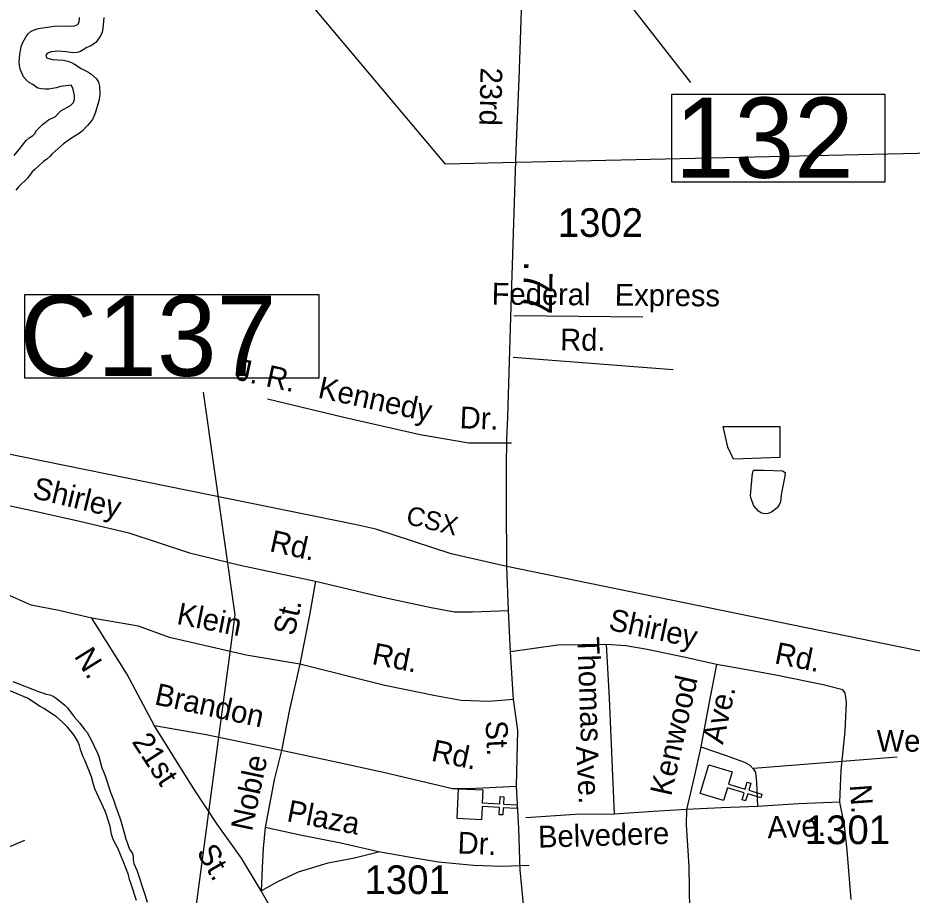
# Model space of a CAD drawing. Extents: x 2290055 to 2389491, y 66597 to 237875.
# Drawn here: x 2324203 to 2328104, y 181498 to 185325 of the extents above; entities that cross this region are included whole.
import ezdxf

# ---------------------------------------------------------------- set-up
doc = ezdxf.new("R2010")
doc.units = 0
for name, color, linetype in [('Exist Cultural Church CELL', 7, 'Continuous'), ('Exist Hydrographic Creek Double Shore', 7, 'Continuous'), ('Exist Hydrographic Pond Under 1500 Sq Ft', 7, 'Continuous'), ('Exist Railroad Mainline', 7, 'Continuous'), ('Exist Railroad Mainline Label', 7, 'Continuous'), ('Exist Road Non-System Type 51', 7, 'Continuous'), ('Exist Road Non-System Type 51 Label', 7, 'Continuous'), ('Exist Road Primary US Structure Standard Bridge Number Label', 7, 'Continuous'), ('Exist Road Secondary Mileage Hundredths English Label', 7, 'Continuous'), ('Exist Road Secondary Structure Culvert Number Label', 7, 'Continuous'), ('Exist Road Secondary Type 51 Attributed', 7, 'Continuous'), ('Exist Road Secondary Type 51 Label', 7, 'Continuous'), ('Exist Road Secondary Type 51 Number Label', 7, 'Continuous'), ('Exist Utilities Electrical Transmission Line', 7, 'Continuous')]:
    doc.layers.add(name, color=color, linetype=linetype)

msp = doc.modelspace()

# ---------------------------------------------------------------- linework, layer by layer
at = {"layer": 'Exist Cultural Church CELL'}
for points in [[(2327319.1, 182035.7), (2327303, 181981.1), (2327376, 181959.4), (2327385.1, 181990.1), (2327400.4, 181985.6), (2327391.3, 181954.9), (2327448.9, 181937.8), (2327444.4, 181922.4), (2327386.7, 181939.5), (2327377.6, 181908.8), (2327362.3, 181913.4), (2327371.4, 181944.1), (2327298.4, 181965.8), (2327281.9, 181910.5), (2327179.9, 181940.8), (2327217, 182066)], [(2326231.6, 181956.6), (2326229, 181899.7), (2326305, 181896), (2326306.6, 181928), (2326322.5, 181927.2), (2326321, 181895.2), (2326381, 181892.3), (2326380.3, 181876.3), (2326320.2, 181879.2), (2326318.6, 181847.3), (2326302.7, 181848), (2326304.2, 181880), (2326228.2, 181883.7), (2326225.3, 181826.1), (2326118.9, 181831.3), (2326125.3, 181961.8)]]:
    msp.add_lwpolyline(points, close=True, dxfattribs=at)
at = {"layer": 'Exist Hydrographic Creek Double Shore'}
for points in [[(2324579, 185326.5), (2324573.7, 185278.3), (2324570.5, 185262.4), (2324564.2, 185247.1), (2324545.5, 185219.6), (2324532.7, 185210), (2324519, 185202.2), (2324504.5, 185195.8), (2324476, 185178.8), (2324462, 185173.4), (2324445, 185172.6), (2324412.5, 185177.6), (2324380.5, 185180.6), (2324348, 185176.5), (2324330.5, 185169.5), (2324325, 185161.8), (2324328.2, 185151.5), (2324353, 185143.1), (2324403, 185140.3), (2324421.5, 185136.2), (2324437.2, 185130.4), (2324451, 185123.2), (2324479, 185104.1), (2324493.5, 185096.9), (2324509, 185090.4), (2324522, 185081.3), (2324546.5, 185059.6), (2324554.5, 185045), (2324559, 185027.6), (2324561, 184994.3), (2324559.5, 184979.2), (2324556.7, 184963.9), (2324541.7, 184913.7), (2324535.2, 184895.5), (2324529, 184881.8), (2324507, 184855.6), (2324484, 184831.3), (2324472, 184821.7), (2324429.2, 184794.8), (2324403, 184775.6), (2324353.7, 184731.8), (2324343.5, 184720.4), (2324330, 184708.5), (2324315.2, 184698), (2324278, 184662.9), (2324266.2, 184653.3), (2324245, 184626.2), (2324205.5, 184588.5), (2324194, 184573.4)], [(2324432.5, 185288.4), (2324450.5, 185290.2), (2324465.5, 185296.7), (2324470.2, 185306.3), (2324472.2, 185322.2), (2324472, 185326.8)], [(2324186.7, 184724.4), (2324208.2, 184750), (2324239.5, 184790.3), (2324253, 184801.8), (2324267.7, 184811.1), (2324277.5, 184820.3), (2324285.2, 184833.2), (2324310.5, 184859.2), (2324322.2, 184869.1), (2324337.2, 184879.8), (2324367, 184895.2), (2324378.7, 184907.7), (2324391.2, 184918.9), (2324432.7, 184943.5), (2324445.7, 184955.2), (2324450.7, 184968.7), (2324450, 184986), (2324447.7, 185000), (2324443.2, 185019.1), (2324435.7, 185031.8), (2324389, 185025.6), (2324370.7, 185020.4), (2324339, 185014.6), (2324323, 185013.5), (2324305.5, 185015.5), (2324290.2, 185018.5), (2324279.7, 185025), (2324268, 185035.1), (2324252, 185043.9), (2324239, 185054.2), (2324227.5, 185068.4), (2324213.7, 185101.7), (2324210, 185118.1), (2324209, 185133.7), (2324212.5, 185165.8), (2324218.5, 185200.1), (2324224.2, 185215.2), (2324239.5, 185243.8), (2324248, 185256), (2324262, 185267.5), (2324279, 185274.8), (2324294, 185279.4), (2324361.2, 185288.3), (2324413.7, 185290.8), (2324432.5, 185288.4)], [(2324181.2, 182429), (2324293.5, 182386), (2324326.5, 182375.1), (2324343, 182371.6), (2324357.5, 182365), (2324370.7, 182356.6), (2324408.7, 182326.9), (2324419.5, 182315.1), (2324440, 182287.1), (2324449.5, 182275.3), (2324473.7, 182247.9), (2324494, 182220.4), (2324505.7, 182207.3), (2324528.7, 182163.9), (2324535.5, 182148.1), (2324551, 182117.2), (2324556.2, 182102.7), (2324569.7, 182052.6), (2324583, 182022.8), (2324609.5, 181942.7), (2324623.2, 181905.9), (2324628, 181890.5), (2324639.5, 181859.8), (2324651, 181825.8), (2324666, 181774.8), (2324674.2, 181742.3), (2324679.5, 181726.6), (2324685.7, 181709.7)], [(2324533, 181980.2), (2324525.2, 182014.2), (2324496, 182086.6), (2324488.7, 182101.5), (2324477, 182133.5), (2324472, 182150.1), (2324463, 182171), (2324454.7, 182185.3), (2324443, 182203.3), (2324420.2, 182229.9), (2324396.2, 182254.2), (2324371.5, 182275.1), (2324359.5, 182284.2), (2324316.2, 182311.3), (2324300.7, 182320.2), (2324245.2, 182356.5), (2324165.2, 182391.1)], [(2324721.5, 181474.7), (2324697.2, 181545.4), (2324691, 181565.2), (2324685.7, 181585.5), (2324666, 181638.8), (2324639.7, 181702.3), (2324621.5, 181734.7), (2324616, 181749.2), (2324612, 181764.2), (2324606, 181797.7), (2324590, 181847.8), (2324584, 181863.3), (2324539.5, 181961.3), (2324533, 181980.2)], [(2324685.7, 181709.7), (2324692.5, 181694.8), (2324701.5, 181682.7), (2324707, 181668.3), (2324706.2, 181652.9), (2324709.5, 181636.2), (2324722.2, 181607), (2324757.5, 181500.1), (2324766.7, 181467)]]:
    msp.add_lwpolyline(points, dxfattribs=at)
at = {"layer": 'Exist Hydrographic Pond Under 1500 Sq Ft'}
msp.add_lwpolyline([(2327280, 183543), (2327527.2, 183543), (2327527.2, 183406.4), (2327325.5, 183399.9), (2327299.5, 183451.9)], close=True, dxfattribs=at)
msp.add_lwpolyline([(2327460.9, 183160.7), (2327446.4, 183164.7), (2327433.9, 183173.3), (2327423.1, 183184.8), (2327414.1, 183196.8), (2327402.4, 183226.5), (2327399.1, 183241.3), (2327405.4, 183306.1), (2327407.6, 183337.6), (2327412.1, 183351.5), (2327459.1, 183352.1), (2327538.4, 183349.1), (2327549.6, 183341.8), (2327548.9, 183326.3), (2327535.4, 183260.2), (2327532.4, 183244.6), (2327529.9, 183214), (2327523.6, 183200.2), (2327514.6, 183187.3), (2327490.4, 183168.4), (2327476.6, 183162.3), (2327460.9, 183160.7)], dxfattribs=at)
at = {"layer": 'Exist Railroad Mainline'}
for points in [[(2326336.6, 182931.8), (2326093.9, 182986.6), (2325764.5, 183094.8), (2325672.9, 183114.4), (2322960.2, 183666.6), (2322852.9, 183686.1), (2322750.4, 183694.2), (2322584.5, 183715.4)], [(2330675.3, 181951.3), (2330617.4, 181970.6), (2330477.1, 182025), (2330262, 182101.2), (2330257.4, 182102.4), (2328414.7, 182505.3), (2326336.6, 182931.8)]]:
    msp.add_lwpolyline(points, dxfattribs=at)
at = {"layer": 'Exist Road Non-System Type 51'}
for points in [[(2326929.9, 184019.7), (2326367.1, 184024.5)], [(2326364, 183845.4), (2327061.8, 183790.6)], [(2325292.3, 183662.9), (2325625.5, 183583.1), (2325958.6, 183507.9), (2326169.8, 183470.4), (2326357.2, 183470.4)], [(2324525.6, 182705.4), (2324382.1, 182739.8), (2324261.4, 182763.2), (2324169.5, 182803.6), (2324062.1, 182889.3), (2324011.3, 182963.4), (2323969.5, 183057.6), (2323969, 183119.6), (2323981.3, 183164), (2324004.2, 183191.2), (2324033.5, 183206.1), (2324101.6, 183210.8), (2324258.8, 183177.3), (2324466.7, 183131.4), (2324687.1, 183078.1), (2324952.4, 182991.2), (2325173.5, 182936.8), (2325502.3, 182867.3)], [(2325502.3, 182867.3), (2325475.5, 182719.1), (2325432.8, 182504.9)], [(2325502.3, 182867.3), (2325795.2, 182797.8), (2326005.9, 182752.7), (2326107.8, 182733), (2326186.5, 182733), (2326342.8, 182739.9)], [(2325432.8, 182504.9), (2325199, 182544.3), (2324864.4, 182621.9), (2324729.1, 182671.5), (2324525.6, 182705.4)], [(2324799.5, 182236.3), (2324679.2, 182463.7), (2324525.6, 182705.4)], [(2326769.1, 182590.5), (2326558.8, 182588.1), (2326352.1, 182559.3)], [(2327250.7, 182503.5), (2327115.2, 182533.9), (2326947.8, 182569.3), (2326855.2, 182585.7), (2326769.1, 182590.5)], [(2326769.1, 182590.5), (2326782.3, 182356.7), (2326804.2, 181851.5)], [(2325432.8, 182504.9), (2325388.8, 182308.1), (2325352.9, 182128.7)], [(2326364.8, 182350.9), (2326258.3, 182342.8), (2326136.7, 182346.3), (2326024.4, 182367.1), (2325803.3, 182412.3), (2325432.8, 182504.9)], [(2327250.7, 182503.5), (2327217.4, 182331.9), (2327182.9, 182144.4)], [(2327788.4, 181902.6), (2327795, 182042.6), (2327812.2, 182213.7), (2327817.1, 182339.9), (2327811.5, 182379.7), (2327801.2, 182393.1), (2327716.3, 182415.6), (2327516.4, 182456), (2327367.3, 182483.9), (2327250.7, 182503.5)], [(2325352.9, 182128.7), (2325025.3, 182197), (2324799.5, 182236.3)], [(2325264.8, 181516.5), (2325179.4, 181659.1), (2325072.8, 181806.8), (2324967.4, 181965.4), (2324799.5, 182236.3)], [(2325352.9, 182128.7), (2325321.8, 182000.8), (2325282.1, 181793.2)], [(2326378.7, 181971.2), (2326171.5, 181961.9), (2326098.5, 181961.9), (2325798.7, 182032.6), (2325584.5, 182078.9), (2325352.9, 182128.7)], [(2327182.9, 182144.4), (2327153.9, 182013.3), (2327119.5, 181871.8)], [(2327182.9, 182144.4), (2327288.3, 182108.9), (2327373.5, 182078.1), (2327396, 182064.9), (2327412.5, 182047.5), (2327421.3, 182032.1), (2327424.9, 181990.2), (2327429.1, 181884.1)], [(2327429.1, 181884.1), (2327273.2, 181877.9), (2327119.5, 181871.8)], [(2327788.4, 181902.6), (2327608.9, 181895.5), (2327429.1, 181884.1)], [(2327837.4, 181478.2), (2327820.7, 181691.8), (2327808.5, 181801.3), (2327788.4, 181902.6)], [(2326804.2, 181851.5), (2326636.3, 181848.8), (2326418.6, 181834.2)], [(2327119.5, 181871.8), (2326975.8, 181862.2), (2326804.2, 181851.5)], [(2327119.5, 181871.8), (2327118.2, 181803.8), (2327129.4, 181622.1), (2327132.9, 181434.2)], [(2325282.1, 181793.2), (2325273.5, 181702.9), (2325269, 181618.7), (2325264.8, 181516.5)], [(2325776.3, 181686.7), (2325612.7, 181724.2), (2325441.4, 181757.5), (2325282.1, 181793.2)], [(2323560, 180666.6), (2323542.5, 180802.1), (2323545, 180946.2), (2323550.3, 181110.5), (2323565.7, 181279.2), (2323577.5, 181385.7), (2323597.7, 181430.4), (2323636.4, 181466.1), (2323694.9, 181504.2), (2323793.2, 181550.1), (2323987.8, 181633.9), (2324233.7, 181737.9)], [(2325264.8, 181516.5), (2325337.4, 181557.4), (2325427.6, 181599), (2325556.4, 181638), (2325671.3, 181660.6), (2325776.3, 181686.7)], [(2326433.1, 181626.7), (2326315.1, 181622), (2326190.9, 181627.3), (2326038.4, 181641), (2325925.3, 181660.8), (2325776.3, 181686.7)], [(2325399.7, 181143.7), (2325342.7, 181323.6), (2325303.7, 181446.1), (2325264.8, 181516.5)]]:
    msp.add_lwpolyline(points, dxfattribs=at)
at = {"layer": 'Exist Road Non-System Type 51 Label'}
msp.add_lwpolyline([(2328038.9, 182100.1), (2327412.1, 182050)], dxfattribs=at)
at = {"layer": 'Exist Road Primary US Structure Standard Bridge Number Label'}
msp.add_lwpolyline([(2326564.5, 186692.8), (2326847.9, 185414.8), (2327136.9, 185042.5)], dxfattribs=at)
msp.add_lwpolyline([(2327055.9, 184991.9), (2327984.9, 184991.9), (2327984.9, 184607.8), (2327055.9, 184607.8)], close=True, dxfattribs=at)
at = {"layer": 'Exist Road Secondary Structure Culvert Number Label'}
msp.add_lwpolyline([(2324233.8, 184118.3), (2325516.6, 184118.3), (2325516.6, 183753.3), (2324233.8, 183753.3)], close=True, dxfattribs=at)
msp.add_lwpolyline([(2324948.6, 181206.1), (2325150.5, 182720.1), (2325012.9, 183692.7)], dxfattribs=at)
at = {"layer": 'Exist Road Secondary Type 51 Attributed'}
msp.add_lwpolyline([(2326434.8, 181351.2), (2326409.4, 181456.6), (2326393.7, 181607.7), (2326388, 181789.4), (2326378.7, 181971.2), (2326383.5, 182216.8), (2326364.8, 182350.9), (2326352.1, 182559.3), (2326342.8, 182739.9), (2326336.6, 182931.8), (2326334.3, 183214.7), (2326335, 183365), (2326336.6, 183486.3), (2326340.4, 183584.4), (2326354, 184019), (2326366.2, 184431.3), (2326376.9, 184746.5), (2326390.6, 185058.4), (2326401.2, 185401)], dxfattribs=at)
at = {"layer": 'Exist Utilities Electrical Transmission Line'}
msp.add_line((2328520.5, 184741.7), (2326380.1, 184694), dxfattribs=at)
msp.add_lwpolyline([(2326380.1, 184694), (2326068.9, 184687), (2325409.2, 185473.3)], dxfattribs=at)

# ---------------------------------------------------------------- texts
at = {"layer": 'Exist Railroad Mainline Label'}
msp.add_text('CSX', height=82.02, rotation=346.6164, dxfattribs=at).set_placement((2325892.3, 183117.9))
at = {"layer": 'Exist Road Non-System Type 51 Label'}
for s, rotation, p in [('Federal   Express', 359.5234, (2326270, 184074.3)), ('Rd.', 359.5234, (2326568.4, 183874.2)), ('J. R.   Kennedy', 347.6385, (2325149.3, 183747.6)), ('Dr.', 357.5781, (2326129, 183535.1)), ('Shirley', 346.4015, (2324262.4, 183231.5)), ('Rd.', 347.5131, (2325297.2, 182998.9)), ('Klein', 348.8434, (2324892.1, 182681.6)), ('St.', 77.5497, (2325408.8, 182625.6)), ('Shirley', 348.0717, (2326775.8, 182655.9)), ('Thomas', 271.987, (2326643.7, 182623)), ('N.', 301.9842, (2324446.3, 182540.2)), ('Rd.', 348.8261, (2325743.7, 182506.5)), ('Rd.', 348.5892, (2327499.8, 182509.5)), ('Kenwood', 77.2275, (2327052.5, 181926)), ('Brandon', 347.7085, (2324795.3, 182330.6)), ('Ave.', 77.2275, (2327278.5, 182152.5)), ('21st', 303.1115, (2324698.1, 182166.9)), ('Rd.', 348.3262, (2326002.4, 182084.5)), ('Ave.', 272.9032, (2326638, 182146.9)), ('Noble', 78.0872, (2325224.4, 181772.9)), ('N.', 273.9417, (2327831.6, 181977.7)), ('Plaza', 349.015, (2325372.3, 181821)), ('Ave.', 2.2673, (2327474.1, 181745.8)), ('Belvedere', 1.6589, (2326473.7, 181704.6)), ('Dr.', 357.5781, (2326119.9, 181679.6)), ('St.', 300.5051, (2324980.4, 181685.4))]:
    msp.add_text(s, height=95, rotation=rotation, dxfattribs=at).set_placement(p)
msp.add_text('Westminster', height=95, dxfattribs=at).set_placement((2327949.5, 182123.4))
at = {"layer": 'Exist Road Primary US Structure Standard Bridge Number Label'}
msp.add_text('132', height=350, dxfattribs=at).set_placement((2327068.5, 184627.6))
at = {"layer": 'Exist Road Secondary Mileage Hundredths English Label'}
msp.add_text('.77', height=125, rotation=268.9639, dxfattribs=at).set_placement((2326411.6, 184264.8))
at = {"layer": 'Exist Road Secondary Structure Culvert Number Label'}
msp.add_text('C137', height=350, dxfattribs=at).set_placement((2324211.6, 183763.1))
at = {"layer": 'Exist Road Secondary Type 51 Label'}
for s, rotation, p in [('23rd', 268.786, (2326221.8, 185109.3)), ('St.', 272.7183, (2326243.2, 182257.8))]:
    msp.add_text(s, height=95, rotation=rotation, dxfattribs=at).set_placement(p)
at = {"layer": 'Exist Road Secondary Type 51 Number Label'}
for s, p in [('1302', (2326558.5, 184369.6)), ('1301', (2327635.9, 181720.1)), ('1301', (2325715.6, 181502.4))]:
    msp.add_text(s, height=125, dxfattribs=at).set_placement(p)

doc.saveas('drawing.dxf')
